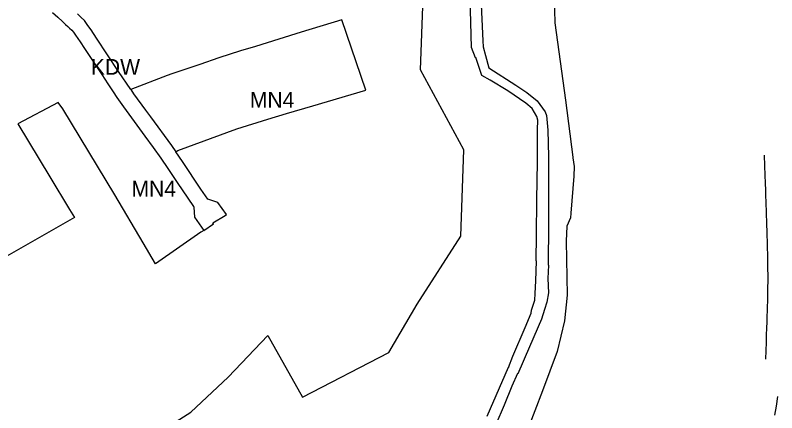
# Model space of a CAD drawing. Extents: x 7413438 to 7416393, y 5541665 to 5544118.
# Drawn here: x 7414353.3 to 7414642.6, y 5542601.2 to 5542752 of the extents above; entities that cross this region are included whole.
import ezdxf

# ---------------------------------------------------------------- set-up
doc = ezdxf.new("R2010")
doc.units = 0
for name, color, linetype in [('linie_rozgraniczajace', 7, 'Continuous'), ('linie_zabudowy_nieprzekraczalne', 7, 'Continuous'), ('oznaczenia_przeznaczen', 7, 'Continuous')]:
    doc.layers.add(name, color=color, linetype=linetype)

msp = doc.modelspace()

# ---------------------------------------------------------------- linework, layer by layer
at = {"layer": 'linie_rozgraniczajace'}
for p, q in [((7414529.92, 5542764.46), (7414530.91, 5542742.37)), ((7414557.78, 5542765.9), (7414558.24, 5542749.2)), ((7414507.18, 5542731.3), (7414508.33, 5542759.94)), ((7414526.65, 5542739.75), (7414526.15, 5542759.26)), ((7414367.44, 5542753.15), (7414369.4, 5542751.34)), ((7414378.35, 5542751.2), (7414376.87, 5542752.57)), ((7414369.4, 5542751.34), (7414371.16, 5542749.71)), ((7414371.16, 5542749.71), (7414372.41, 5542748.56)), ((7414379.6, 5542750.01), (7414378.35, 5542751.2)), ((7414380.07, 5542749.34), (7414379.6, 5542750.01)), ((7414380.9, 5542748.18), (7414380.07, 5542749.34)), ((7414477.29, 5542750.36), (7414461.87, 5542745.6)), ((7414486.41, 5542723.57), (7414477.29, 5542750.36)), ((7414372.41, 5542748.56), (7414373.23, 5542747.81)), ((7414373.23, 5542747.81), (7414373.9, 5542747.19)), ((7414373.9, 5542747.19), (7414374.73, 5542746.42)), ((7414382.08, 5542746.52), (7414380.9, 5542748.18)), ((7414384.17, 5542743.41), (7414382.08, 5542746.52)), ((7414558.24, 5542749.2), (7414562.32, 5542719.87)), ((7414374.73, 5542746.42), (7414375.38, 5542745.58)), ((7414375.38, 5542745.58), (7414376.18, 5542744.46)), ((7414376.18, 5542744.46), (7414377.98, 5542741.92)), ((7414461.87, 5542745.6), (7414453.39, 5542742.99)), ((7414377.98, 5542741.92), (7414379.62, 5542739.4)), ((7414392.49, 5542730.75), (7414384.17, 5542743.41)), ((7414453.39, 5542742.99), (7414444.5, 5542740.24)), ((7414530.91, 5542742.37), (7414531, 5542740.1)), ((7414379.62, 5542739.4), (7414382.36, 5542735.2)), ((7414438.9, 5542738.51), (7414430.61, 5542735.9)), ((7414444.5, 5542740.24), (7414438.9, 5542738.51)), ((7414528.08, 5542735.91), (7414526.65, 5542739.75)), ((7414531, 5542740.1), (7414531.9, 5542736.75)), ((7414382.36, 5542735.2), (7414386.12, 5542729.51)), ((7414430.61, 5542735.9), (7414423.39, 5542733.41)), ((7414528.26, 5542735.95), (7414528.08, 5542735.91)), ((7414530.57, 5542729.21), (7414528.26, 5542735.95)), ((7414531.9, 5542736.75), (7414531.89, 5542736.75)), ((7414531.89, 5542736.75), (7414533.16, 5542732.07)), ((7414423.39, 5542733.41), (7414416.96, 5542731.19)), ((7414533.16, 5542732.07), (7414543.46, 5542725.5)), ((7414386.12, 5542729.51), (7414388.48, 5542725.96)), ((7414397.16, 5542723.81), (7414392.49, 5542730.75)), ((7414411.03, 5542729.14), (7414397.16, 5542723.81)), ((7414412.82, 5542729.76), (7414411.03, 5542729.14)), ((7414416.96, 5542731.19), (7414412.82, 5542729.76)), ((7414523.76, 5542700.92), (7414507.18, 5542731.3)), ((7414533.7, 5542727.42), (7414530.57, 5542729.21)), ((7414540.41, 5542723.33), (7414533.7, 5542727.42)), ((7414388.48, 5542725.96), (7414390.43, 5542723.03)), ((7414397.16, 5542723.81), (7414398.22, 5542722.23)), ((7414466.31, 5542717.72), (7414486.41, 5542723.57)), ((7414547.23, 5542718.72), (7414540.41, 5542723.33)), ((7414543.46, 5542725.5), (7414547.68, 5542722.79)), ((7414390.43, 5542723.03), (7414391.86, 5542720.89)), ((7414391.86, 5542720.89), (7414394.43, 5542717.25)), ((7414398.22, 5542722.23), (7414402.77, 5542716)), ((7414547.68, 5542722.79), (7414551.56, 5542719.55)), ((7414369.6, 5542718.96), (7414354.3, 5542710.8)), ((7414371.29, 5542716.5), (7414369.6, 5542718.96)), ((7414456.29, 5542714.75), (7414466.31, 5542717.72)), ((7414549.67, 5542716.63), (7414547.23, 5542718.72)), ((7414551.56, 5542719.55), (7414554.61, 5542715.39)), ((7414562.32, 5542719.87), (7414565.15, 5542698.18)), ((7414391.05, 5542683.88), (7414371.29, 5542716.5)), ((7414394.43, 5542717.25), (7414397.43, 5542713.14)), ((7414402.77, 5542716), (7414404.61, 5542713.49)), ((7414449.19, 5542712.66), (7414456.29, 5542714.75)), ((7414551.45, 5542713.65), (7414549.67, 5542716.63)), ((7414554.61, 5542715.39), (7414555.11, 5542714.02)), ((7414397.43, 5542713.14), (7414402.51, 5542706.19)), ((7414404.61, 5542713.49), (7414412.57, 5542702.6)), ((7414437.42, 5542708.97), (7414449.19, 5542712.66)), ((7414551.86, 5542712.18), (7414551.45, 5542713.65)), ((7414551.75, 5542708.6), (7414551.86, 5542712.18)), ((7414555.11, 5542714.02), (7414555.6, 5542708.4)), ((7414354.3, 5542710.8), (7414366.43, 5542690.72)), ((7414415.07, 5542700.7), (7414437.42, 5542708.97)), ((7414402.51, 5542706.19), (7414405.7, 5542701.82)), ((7414551.72, 5542696.46), (7414551.75, 5542708.6)), ((7414555.6, 5542708.4), (7414555.91, 5542698.46)), ((7414405.7, 5542701.82), (7414408.64, 5542697.81)), ((7414412.57, 5542702.6), (7414414.25, 5542700.19)), ((7414414.25, 5542700.19), (7414415.07, 5542700.7)), ((7414416.75, 5542696.59), (7414414.25, 5542700.19)), ((7414522.59, 5542668.26), (7414523.76, 5542700.92)), ((7414408.64, 5542697.81), (7414411.27, 5542693.88)), ((7414555.91, 5542698.46), (7414555.91, 5542690)), ((7414565.15, 5542698.18), (7414565.14, 5542697.89)), ((7414565.14, 5542697.89), (7414565.58, 5542694.64)), ((7414423.74, 5542685.98), (7414416.75, 5542696.59)), ((7414551.43, 5542681.96), (7414551.72, 5542696.46)), ((7414565.58, 5542694.64), (7414565.47, 5542691.01)), ((7414411.27, 5542693.88), (7414414.83, 5542688.57)), ((7414366.43, 5542690.72), (7414373.93, 5542678.3)), ((7414555.91, 5542690), (7414555.83, 5542672.58)), ((7414565.47, 5542691.01), (7414564.35, 5542676.91)), ((7414414.83, 5542688.57), (7414418.84, 5542682.67)), ((7414426.44, 5542682.25), (7414423.74, 5542685.98)), ((7414401.83, 5542665.64), (7414391.05, 5542683.88)), ((7414418.84, 5542682.67), (7414421.03, 5542679.44)), ((7414430.29, 5542680.97), (7414426.44, 5542682.25)), ((7414433.58, 5542676.44), (7414430.29, 5542680.97)), ((7414551.36, 5542668.6), (7414551.43, 5542681.96)), ((7414373.93, 5542678.3), (7414375.75, 5542675.28)), ((7414421.03, 5542679.44), (7414421.07, 5542679.32)), ((7414421.07, 5542679.32), (7414421.1, 5542679.2)), ((7414421.1, 5542679.2), (7414421.33, 5542675.4)), ((7414375.75, 5542675.28), (7414338.9, 5542654.27)), ((7414421.33, 5542675.4), (7414424.88, 5542670.41)), ((7414428.35, 5542673.27), (7414433, 5542676.09)), ((7414433, 5542676.09), (7414433.58, 5542676.44)), ((7414564.29, 5542675.12), (7414562.87, 5542671.94)), ((7414564.35, 5542676.91), (7414564.29, 5542675.12)), ((7414424.88, 5542670.41), (7414428.56, 5542672.93)), ((7414428.56, 5542672.93), (7414428.35, 5542673.27)), ((7414555.83, 5542672.58), (7414555.8, 5542657.26)), ((7414562.87, 5542671.94), (7414562.63, 5542666.33)), ((7414423.82, 5542669.68), (7414406.49, 5542657.76)), ((7414424.88, 5542670.41), (7414423.82, 5542669.68)), ((7414551.24, 5542658.81), (7414551.36, 5542668.6)), ((7414406.49, 5542657.76), (7414401.83, 5542665.64)), ((7414506.03, 5542642.36), (7414522.59, 5542668.26)), ((7414562.63, 5542666.33), (7414562.91, 5542645.83)), ((7414551.1, 5542651.3), (7414551.27, 5542658.77)), ((7414551.26, 5542658.77), (7414551.24, 5542658.81)), ((7414551.27, 5542658.77), (7414551.26, 5542658.77)), ((7414555.83, 5542657.25), (7414555.61, 5542652.18)), ((7414555.8, 5542657.26), (7414555.83, 5542657.25)), ((7414550.86, 5542646.49), (7414551.1, 5542651.3)), ((7414555.61, 5542652.18), (7414555.83, 5542646.69)), ((7414550.62, 5542643.86), (7414550.86, 5542646.49)), ((7414555.83, 5542646.69), (7414555.28, 5542643.09)), ((7414562.91, 5542645.83), (7414561.95, 5542636.07)), ((7414495.23, 5542624.11), (7414506.03, 5542642.36)), ((7414549.38, 5542640.06), (7414550.62, 5542643.86)), ((7414555.28, 5542643.09), (7414554.34, 5542640.43)), ((7414549.25, 5542639), (7414549.38, 5542640.06)), ((7414554.34, 5542640.43), (7414553.27, 5542636.72)), ((7414547.02, 5542633.5), (7414549.25, 5542639)), ((7414553.27, 5542636.72), (7414548.63, 5542626.23)), ((7414561.95, 5542636.07), (7414559.15, 5542624.37)), ((7414542.31, 5542622.66), (7414547.02, 5542633.5)), ((7414434.22, 5542614.65), (7414449.23, 5542630.56)), ((7414449.23, 5542630.56), (7414462.46, 5542607.13)), ((7414548.63, 5542626.23), (7414544.17, 5542616)), ((7414462.46, 5542607.13), (7414495.23, 5542624.11)), ((7414540.69, 5542618.41), (7414542.31, 5542622.66)), ((7414559.15, 5542624.37), (7414553.54, 5542609.53)), ((7414532.59, 5542599.91), (7414540.62, 5542618.46)), ((7414540.62, 5542618.46), (7414540.69, 5542618.41)), ((7414420.02, 5542601.41), (7414434.22, 5542614.65)), ((7414544.12, 5542616.04), (7414541.91, 5542611.21)), ((7414544.17, 5542616), (7414544.12, 5542616.04)), ((7414541.91, 5542611.21), (7414539.05, 5542604.02)), ((7414553.54, 5542609.53), (7414543.94, 5542584.08)), ((7414642.92, 5542607.32), (7414642.33, 5542603.68)), ((7414539.05, 5542604.02), (7414535.86, 5542596.73)), ((7414642.33, 5542603.68), (7414641.76, 5542600.21)), ((7414380.71, 5542576.82), (7414420.02, 5542601.41))]:
    msp.add_line(p, q, dxfattribs=at)
at = {"layer": 'linie_zabudowy_nieprzekraczalne'}
msp.add_open_spline([(7414638.44, 5542621.52), (7414639.09, 5542639.99), (7414639.52, 5542652.38), (7414638.74, 5542676.01), (7414638.74, 5542676.01), (7414637.99, 5542698.99)], degree=3, dxfattribs=at)

# ---------------------------------------------------------------- texts
at = {"layer": 'oznaczenia_przeznaczen'}
for s, p in [('KDW', (7414381.97, 5542729.46)), ('MN4', (7414442.39, 5542716.96)), ('MN4', (7414397.41, 5542683.21))]:
    msp.add_text(s, height=6, dxfattribs=at).set_placement(p)

doc.saveas('drawing.dxf')
